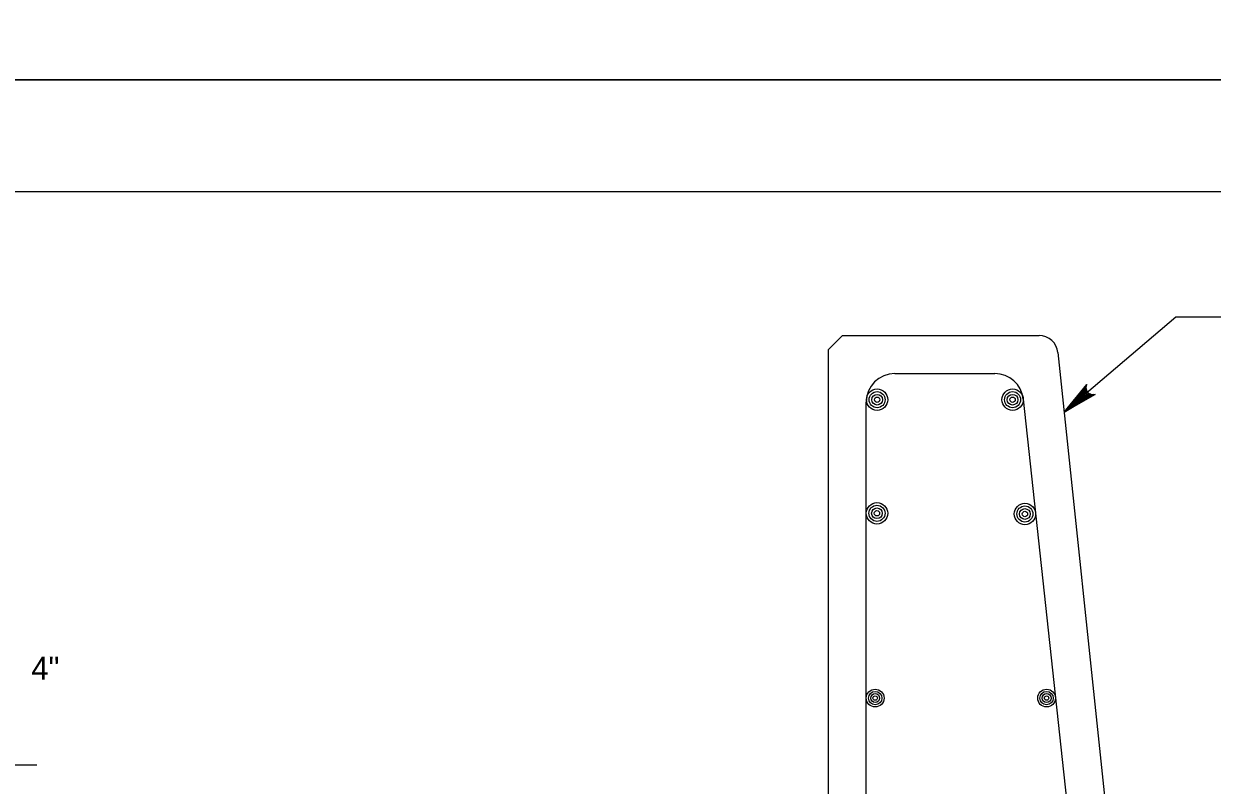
# Model space of a CAD drawing. Extents: x 638167 to 640248, y 296544 to 298920.
# Drawn here: x 638562.8 to 638721.8, y 297638.1 to 297740 of the extents above; entities that cross this region are included whole.
import ezdxf

# ---------------------------------------------------------------- set-up
doc = ezdxf.new("R2010")
doc.units = 0
for name, color, linetype in [('1', 7, 'Continuous'), ('50', 7, 'Continuous'), ('PLT-BNDY', 7, 'Continuous')]:
    doc.layers.add(name, color=color, linetype=linetype)

# ---------------------------------------------------------------- blocks, each defined once
blk = doc.blocks.new('BAR')
at = {"layer": '50'}
for radius in [2, 1.5, 1, 0.5]:
    blk.add_circle((0, 0), radius, dxfattribs=at)

msp = doc.modelspace()

# ---------------------------------------------------------------- linework, layer by layer
at = {"layer": '1'}
for p, q in [((638991.78, 297717.48), (638205.78, 297717.48)), ((638716.89, 297700.72), (638701.97, 297688.04)), ((638723.06, 297700.72), (638716.89, 297700.72)), ((638672.31, 297698.27), (638670.41, 297696.37)), ((638672.31, 297698.27), (638698.6, 297698.27)), ((638670.41, 297696.37), (638670.41, 297598.58)), ((638701.13, 297696), (638708.78, 297623.41)), ((638679.3, 297693.19), (638692.7, 297693.19)), ((638675.49, 297534.44), (638675.49, 297689.38)), ((638696.49, 297689.79), (638713.27, 297534.44)), ((638538.71, 297640.86), (638564.54, 297640.86))]:
    msp.add_line(p, q, dxfattribs=at)
msp.add_lwpolyline([(638701.97, 297688.04), (638704.98, 297691.75), (638704.92, 297691.54), (638704.86, 297691.33), (638704.89, 297691.15), (638704.93, 297690.97), (638705.01, 297690.83), (638705.09, 297690.69), (638705.21, 297690.59), (638705.33, 297690.49), (638705.51, 297690.43), (638705.68, 297690.37), (638705.9, 297690.39), (638706.12, 297690.41), (638701.97, 297688.04), (638705.9, 297690.39), (638705.68, 297690.37), (638701.97, 297688.04), (638705.51, 297690.43), (638705.33, 297690.49), (638701.97, 297688.04), (638705.21, 297690.59), (638705.09, 297690.69), (638701.97, 297688.04), (638705.01, 297690.83), (638704.93, 297690.97), (638701.97, 297688.04), (638704.89, 297691.15), (638704.86, 297691.33), (638701.97, 297688.04), (638704.92, 297691.54)], dxfattribs=at)
for centre, radius, start, end in [((638698.6, 297695.73), 2.54, 6.0207, 90), ((638679.3, 297689.38), 3.81, 90, 180), ((638692.7, 297689.38), 3.81, 6.1633, 90)]:
    msp.add_arc(centre, radius, start, end, dxfattribs=at)
at = {"layer": 'PLT-BNDY'}
for points in [[(638166.78, 298326.48), (639007.78, 298326.48), (639007.78, 297732.48), (638166.78, 297732.48)], [(638166.78, 297732.48), (639007.78, 297732.48), (639007.78, 297138.48), (638166.78, 297138.48)]]:
    msp.add_lwpolyline(points, close=True, dxfattribs=at)

# ---------------------------------------------------------------- block references
at = {"layer": '1', "rotation": -90.00000000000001}
for p, xscale, yscale in [((638676.94, 297689.7), 0.714376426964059, 0.714376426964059), ((638695.06, 297689.7), 0.714376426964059, 0.714376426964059), ((638676.92, 297674.5), 0.714376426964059, 0.714376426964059), ((638696.71, 297674.41), 0.714376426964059, 0.714376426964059), ((638676.68, 297649.79), 0.5953136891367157, 0.5953136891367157), ((638699.61, 297649.79), 0.5953136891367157, 0.5953136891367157)]:
    msp.add_blockref('BAR', p, dxfattribs=dict(at, xscale=xscale, yscale=yscale))

# ---------------------------------------------------------------- texts
at = {"layer": '1'}
msp.add_text('4"', height=3.072, dxfattribs=at).set_placement((638563.8, 297652.24))

doc.saveas('drawing.dxf')
